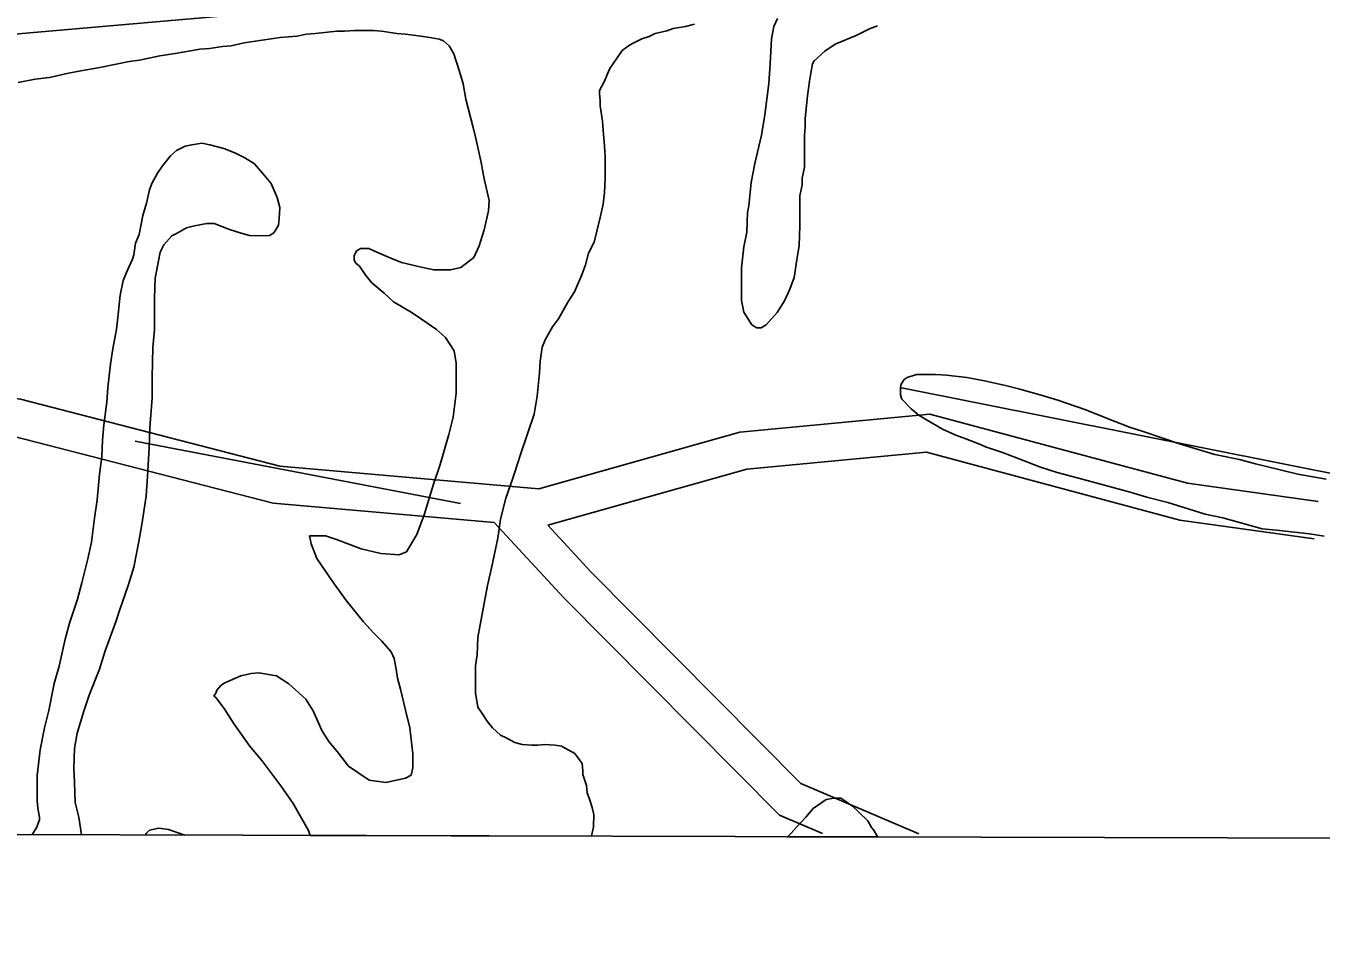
# Model space of a CAD drawing. Extents: x 3161564 to 3199464, y 849354 to 874788.
# Drawn here: x 3166398 to 3167431, y 854733 to 855463 of the extents above; entities that cross this region are included whole.
import ezdxf

# ---------------------------------------------------------------- set-up
doc = ezdxf.new("R2010")
doc.units = 0
for name, color, linetype in [('V-GRID-FRAM', 7, 'Continuous'), ('V-ROAD-CNTR', 7, 'Continuous'), ('V-SITE-VEGE', 7, 'Continuous'), ('V-TOPO-SHOR', 7, 'Continuous')]:
    doc.layers.add(name, color=color, linetype=linetype)

msp = doc.modelspace()

# ---------------------------------------------------------------- linework, layer by layer
at = {"layer": 'V-GRID-FRAM'}
msp.add_lwpolyline([(3165819.2, 873007.6), (3197186.7, 872920.9), (3197144.3, 854733.3), (3165761, 854820), (3165819.2, 873007.6)], dxfattribs=at)
at = {"layer": 'V-ROAD-CNTR'}
for points in [[(3165764.2, 855275.3), (3165809.1, 855263.4), (3166031.9, 855227.4), (3166135, 855204.6), (3166393.5, 855165.7), (3166600.2, 855112.2), (3166807, 855094.2), (3166967.3, 855139.3), (3167118.7, 855153.7), (3167324.3, 855098.6), (3167428.6, 855084)], [(3165756.6, 855246.3), (3165802.9, 855234.1), (3166026.2, 855197.9), (3166129.5, 855175.1), (3166387.4, 855136.2), (3166595.1, 855082.6), (3166771.3, 855067.2)], [(3166814.1, 855065), (3166972.8, 855109.7), (3167116.1, 855123.3), (3167318.3, 855069.2), (3167425.3, 855054.2)], [(3166771.3, 855067.2), (3166826.8, 855007.1), (3166998.9, 854833.7), (3167033.1, 854819.1)], [(3166814.1, 855065), (3166848.4, 855027.9), (3167016, 854859), (3167110.1, 854818.9)]]:
    msp.add_lwpolyline(points, dxfattribs=at)
at = {"layer": 'V-SITE-VEGE'}
for p, q in [((3166994.4, 855462.9), (3166997.3, 855469.3)), ((3166621.5, 855456.9), (3166613.9, 855455.1)), ((3166628.5, 855457.4), (3166621.5, 855456.9)), ((3166645.9, 855459.2), (3166628.5, 855457.4)), ((3166651.8, 855459.2), (3166645.9, 855459.2)), ((3166659.9, 855459.7), (3166651.8, 855459.2)), ((3166675, 855459.7), (3166659.9, 855459.7)), ((3166681.4, 855459.1), (3166675, 855459.7)), ((3166693.6, 855457.4), (3166681.4, 855459.1)), ((3166700.6, 855456.8), (3166693.6, 855457.4)), ((3166708.8, 855455.6), (3166700.6, 855456.8)), ((3166714.6, 855455), (3166708.8, 855455.6)), ((3166899.6, 855457.2), (3166894.9, 855454.8)), ((3166908.9, 855459.5), (3166899.6, 855457.2)), ((3166914.1, 855461.2), (3166908.9, 855459.5)), ((3166924, 855462.9), (3166914.1, 855461.2)), ((3166931, 855464.7), (3166924, 855462.9)), ((3166992.6, 855453), (3166994.4, 855462.9)), ((3167060.1, 855455.8), (3167043.3, 855448.9)), ((3167070.6, 855461.1), (3167060.1, 855455.8)), ((3167077, 855463.4), (3167070.6, 855461.1)), ((3166544.1, 855445.3), (3166536.6, 855444.7)), ((3166554.6, 855447), (3166544.1, 855445.3)), ((3166561.6, 855447.6), (3166554.6, 855447)), ((3166572, 855449.9), (3166561.6, 855447.6)), ((3166600.6, 855454), (3166572, 855449.9)), ((3166613.9, 855455.1), (3166600.6, 855454)), ((3166721.6, 855453.8), (3166714.6, 855455)), ((3166727.4, 855452.7), (3166721.6, 855453.8)), ((3166730.9, 855451.5), (3166727.4, 855452.7)), ((3166735.5, 855447.4), (3166730.9, 855451.5)), ((3166739, 855441), (3166735.5, 855447.4)), ((3166879.2, 855447.9), (3166873.4, 855443.8)), ((3166882.1, 855449.6), (3166879.2, 855447.9)), ((3166889.1, 855453.1), (3166882.1, 855449.6)), ((3166894.9, 855454.8), (3166889.1, 855453.1)), ((3166991.5, 855433.2), (3166992.6, 855453)), ((3167043.3, 855448.9), (3167035.1, 855443.1)), ((3166480.1, 855434.9), (3166456.8, 855430.3)), ((3166488.3, 855436), (3166480.1, 855434.9)), ((3166504.6, 855439.5), (3166488.3, 855436)), ((3166516.8, 855441.3), (3166504.6, 855439.5)), ((3166529, 855443.6), (3166516.8, 855441.3)), ((3166536.6, 855444.7), (3166529, 855443.6)), ((3166743.6, 855427.1), (3166739, 855441)), ((3166869.3, 855438), (3166863.5, 855429.3)), ((3166873.4, 855443.8), (3166869.3, 855438)), ((3167026.4, 855435.5), (3167025.2, 855433.2)), ((3167035.1, 855443.1), (3167026.4, 855435.5)), ((3166431.8, 855425.6), (3166416.7, 855422.2)), ((3166441.7, 855427.4), (3166431.8, 855425.6)), ((3166456.8, 855430.3), (3166441.7, 855427.4)), ((3166746.5, 855417.2), (3166743.6, 855427.1)), ((3166861.7, 855425.2), (3166859.4, 855419.4)), ((3166863.5, 855429.3), (3166861.7, 855425.2)), ((3166990.3, 855417.5), (3166991.5, 855433.2)), ((3167024, 855425.6), (3167022.9, 855419.2)), ((3167025.2, 855433.2), (3167024, 855425.6)), ((3166405.1, 855421), (3166391.7, 855418.1)), ((3166416.7, 855422.2), (3166405.1, 855421)), ((3166748.8, 855405), (3166746.5, 855417.2)), ((3166859.4, 855419.4), (3166855.3, 855411.8)), ((3166987.3, 855392.5), (3166990.3, 855417.5)), ((3167022.9, 855419.2), (3167021.1, 855407.6)), ((3166754.6, 855382.3), (3166748.8, 855405)), ((3166855.3, 855411.8), (3166855.3, 855409.5)), ((3166855.3, 855409.5), (3166855.9, 855403.7)), ((3166855.9, 855403.7), (3166855.9, 855399.6)), ((3167021.1, 855407.6), (3167020.5, 855400)), ((3166855.9, 855399.6), (3166857.6, 855387.4)), ((3167020.5, 855400), (3167019.3, 855389.6)), ((3166857.6, 855387.4), (3166858.2, 855379.8)), ((3166984.4, 855376.2), (3166987.3, 855392.5)), ((3167019.3, 855383.1), (3167018.7, 855375.6)), ((3167019.3, 855389.6), (3167019.3, 855383.1)), ((3166757, 855372.4), (3166754.6, 855382.3)), ((3166858.2, 855379.8), (3166859.3, 855367.6)), ((3166979.2, 855353.5), (3166984.4, 855376.2)), ((3167018.7, 855375.6), (3167018.7, 855350.6)), ((3166513.2, 855359.8), (3166517.9, 855363.9)), ((3166517.9, 855363.9), (3166524.8, 855367.4)), ((3166524.8, 855367.4), (3166530.1, 855368.5)), ((3166530.1, 855368.5), (3166538.2, 855369.7)), ((3166538.2, 855369.7), (3166544.6, 855368.5)), ((3166544.6, 855368.5), (3166555.7, 855365.6)), ((3166555.7, 855365.6), (3166564.4, 855362.1)), ((3166761, 855354.3), (3166757, 855372.4)), ((3166859.3, 855367.6), (3166859.9, 855358.9)), ((3166506.8, 855351.7), (3166513.2, 855359.8)), ((3166564.4, 855362.1), (3166572.5, 855358)), ((3166572.5, 855358), (3166580.1, 855353.3)), ((3166580.1, 855353.3), (3166588.2, 855344)), ((3166763.3, 855341.5), (3166761, 855354.3)), ((3166859.9, 855358.9), (3166859.9, 855342)), ((3166976.2, 855338.4), (3166979.2, 855353.5)), ((3166498.1, 855337.7), (3166502.7, 855345.9)), ((3166502.7, 855345.9), (3166506.8, 855351.7)), ((3166588.2, 855344), (3166593.5, 855337.6)), ((3166859.9, 855342), (3166859.3, 855330.4)), ((3167018.7, 855350.6), (3167017, 855341.9)), ((3167017, 855341.9), (3167017, 855336.6)), ((3166494, 855322), (3166496.3, 855332.5)), ((3166496.3, 855332.5), (3166498.1, 855337.7)), ((3166593.5, 855337.6), (3166598.1, 855326.6)), ((3166767.4, 855324.1), (3166763.3, 855341.5)), ((3166974.5, 855319.8), (3166976.2, 855338.4)), ((3167017, 855336.6), (3167015.2, 855327.9)), ((3166491, 855312.1), (3166494, 855322)), ((3166598.1, 855326.6), (3166600.4, 855318.4)), ((3166766.8, 855315.9), (3166767.4, 855324.1)), ((3166858.1, 855321.1), (3166855.8, 855310.6)), ((3166859.3, 855330.4), (3166858.1, 855321.1)), ((3167015.2, 855327.9), (3167015.2, 855304)), ((3166488.1, 855297), (3166491, 855312.1)), ((3166600.4, 855318.4), (3166599.8, 855309.7)), ((3166763.3, 855300.8), (3166766.8, 855315.9)), ((3166855.8, 855310.6), (3166851.1, 855290.8)), ((3166972.7, 855298.8), (3166973.3, 855314.6)), ((3166973.3, 855314.6), (3166974.5, 855319.8)), ((3166525.9, 855302.2), (3166518.4, 855298.1)), ((3166532.3, 855304), (3166525.9, 855302.2)), ((3166542.2, 855305.7), (3166532.3, 855304)), ((3166548, 855305.7), (3166542.2, 855305.7)), ((3166560.3, 855301), (3166548, 855305.7)), ((3166569.6, 855298.1), (3166560.3, 855301)), ((3166599.2, 855304.5), (3166595.7, 855298.6)), ((3166599.8, 855309.7), (3166599.2, 855304.5)), ((3166759.2, 855288), (3166763.3, 855300.8)), ((3167015.2, 855304), (3167014.6, 855288.3)), ((3166484, 855280.7), (3166485.2, 855290)), ((3166485.2, 855290), (3166488.1, 855297)), ((3166514.3, 855295.8), (3166507.9, 855288.8)), ((3166518.4, 855298.1), (3166514.3, 855295.8)), ((3166576, 855296.3), (3166569.6, 855298.1)), ((3166583.5, 855295.8), (3166576, 855296.3)), ((3166592.3, 855296.3), (3166583.5, 855295.8)), ((3166595.7, 855298.6), (3166592.3, 855296.3)), ((3166851.1, 855290.8), (3166846.5, 855282.1)), ((3166970.4, 855287.2), (3166972.7, 855298.8)), ((3166482.9, 855277.2), (3166484, 855280.7)), ((3166505, 855283), (3166500.9, 855262.1)), ((3166507.9, 855288.8), (3166505, 855283)), ((3166659.7, 855280), (3166661.5, 855284)), ((3166659.7, 855276.5), (3166659.7, 855280)), ((3166661.5, 855284), (3166665, 855285.8)), ((3166665, 855285.8), (3166671.4, 855285.8)), ((3166671.4, 855285.8), (3166677.8, 855282.9)), ((3166677.8, 855282.9), (3166688.8, 855278.2)), ((3166755.1, 855278.7), (3166759.2, 855288)), ((3166846.5, 855282.1), (3166844.1, 855272.8)), ((3166968.6, 855270.3), (3166970.4, 855287.2)), ((3167014.6, 855288.3), (3167012.8, 855276.7)), ((3166478.8, 855268.5), (3166482.9, 855277.2)), ((3166660.9, 855274.2), (3166659.7, 855276.5)), ((3166663.8, 855271.8), (3166660.9, 855274.2)), ((3166669, 855264.3), (3166663.8, 855271.8)), ((3166688.8, 855278.2), (3166697.5, 855274.7)), ((3166697.5, 855274.7), (3166714.4, 855270.6)), ((3166714.4, 855270.6), (3166723.1, 855268.9)), ((3166736.5, 855268.8), (3166744.6, 855270.6)), ((3166744.6, 855270.6), (3166755.1, 855278.7)), ((3166844.1, 855272.8), (3166841.2, 855264.7)), ((3166968.6, 855244.2), (3166968.6, 855270.3)), ((3167012.8, 855276.7), (3167010.5, 855262.7)), ((3166472.9, 855248.7), (3166475.3, 855260.4)), ((3166475.3, 855260.4), (3166478.8, 855268.5)), ((3166500.9, 855262.1), (3166500.3, 855246.4)), ((3166673.7, 855258.4), (3166669, 855264.3)), ((3166723.1, 855268.9), (3166736.5, 855268.8)), ((3166841.2, 855264.7), (3166835.4, 855251.3)), ((3167010.5, 855262.7), (3167007, 855253.4)), ((3166471.2, 855230.7), (3166472.9, 855248.7)), ((3166683.5, 855250.3), (3166673.7, 855258.4)), ((3166691.1, 855243.3), (3166683.5, 855250.3)), ((3166835.4, 855251.3), (3166830.1, 855243.1)), ((3167007, 855253.4), (3167002.9, 855244.1)), ((3166500.3, 855246.4), (3166500.3, 855220.8)), ((3166705, 855235.1), (3166691.1, 855243.3)), ((3166830.1, 855243.1), (3166822.6, 855229.8)), ((3166970.3, 855234.9), (3166968.6, 855244.2)), ((3167002.9, 855244.1), (3166997.1, 855234.8)), ((3166470, 855221.4), (3166471.2, 855230.7)), ((3166713.2, 855229.3), (3166705, 855235.1)), ((3166725.4, 855221.1), (3166713.2, 855229.3)), ((3166822.6, 855229.8), (3166817.9, 855223.4)), ((3166976.7, 855225), (3166970.3, 855234.9)), ((3166997.1, 855234.8), (3166988.3, 855224.9)), ((3166467.1, 855205.7), (3166470, 855221.4)), ((3166500.3, 855220.8), (3166499.1, 855206.8)), ((3166732.4, 855214.7), (3166725.4, 855221.1)), ((3166817.9, 855223.4), (3166812.1, 855213.5)), ((3166980.8, 855222.6), (3166976.7, 855225)), ((3166984.3, 855222.6), (3166980.8, 855222.6)), ((3166988.3, 855224.9), (3166984.3, 855222.6)), ((3166739.3, 855204.3), (3166732.4, 855214.7)), ((3166812.1, 855213.5), (3166809.7, 855207.1)), ((3166465.3, 855193.5), (3166467.1, 855205.7)), ((3166499.1, 855206.8), (3166498.5, 855183)), ((3166741.1, 855194.4), (3166739.3, 855204.3)), ((3166809.7, 855207.1), (3166808, 855196)), ((3166463, 855174.9), (3166465.3, 855193.5)), ((3166741, 855170.5), (3166741.1, 855194.4)), ((3166807.4, 855186.7), (3166805.6, 855168.1)), ((3166808, 855196), (3166807.4, 855186.7)), ((3166498.5, 855183), (3166498.5, 855166.7)), ((3167095.3, 855174.8), (3167095.9, 855177.7)), ((3167095.9, 855177.7), (3167098.2, 855181.2)), ((3167098.2, 855181.2), (3167100.6, 855183)), ((3167100.6, 855183), (3167108.1, 855185.3)), ((3167108.1, 855185.3), (3167123.3, 855185.3)), ((3167123.3, 855185.3), (3167132, 855184.7)), ((3167132, 855184.7), (3167148.3, 855182.9)), ((3167148.3, 855182.9), (3167161.1, 855180.6)), ((3167161.1, 855180.6), (3167179.1, 855176.5)), ((3167179.1, 855176.5), (3167190.7, 855173.6)), ((3166462.4, 855163.2), (3166463, 855174.9)), ((3166498.5, 855166.7), (3166496.7, 855142.8)), ((3166738.7, 855151.3), (3166741, 855170.5)), ((3166805.6, 855168.1), (3166803.3, 855153.6)), ((3167095.3, 855169), (3167095.3, 855174.8)), ((3167096.5, 855165.5), (3167095.3, 855169)), ((3167190.7, 855173.6), (3167207.6, 855168.9)), ((3167207.6, 855168.9), (3167221, 855164.8)), ((3166460, 855145.2), (3166462.4, 855163.2)), ((3167104, 855157.9), (3167096.5, 855165.5)), ((3167110.4, 855152.7), (3167104, 855157.9)), ((3167221, 855164.8), (3167243.1, 855157.2)), ((3167243.1, 855157.2), (3167257, 855151.4)), ((3166735.2, 855137.4), (3166738.7, 855151.3)), ((3166803.3, 855153.6), (3166792.2, 855121.6)), ((3167129, 855141.6), (3167110.4, 855152.7)), ((3167257, 855151.4), (3167278, 855143.2)), ((3166458.9, 855133), (3166460, 855145.2)), ((3166496.7, 855142.8), (3166496.1, 855127.1)), ((3166728.2, 855113.5), (3166735.2, 855137.4)), ((3167139.5, 855137), (3167129, 855141.6)), ((3167147.6, 855134), (3167139.5, 855137)), ((3167278, 855143.2), (3167289, 855139.7)), ((3167289, 855139.7), (3167318.7, 855129.8)), ((3166458.3, 855119.6), (3166458.9, 855133)), ((3166496.1, 855127.1), (3166494.9, 855103.9)), ((3167159.3, 855129.4), (3167147.6, 855134)), ((3167163.3, 855127.6), (3167159.3, 855129.4)), ((3167176.7, 855123), (3167163.3, 855127.6)), ((3167318.7, 855129.8), (3167332, 855125.7)), ((3167332, 855125.7), (3167346, 855121.6)), ((3166456.5, 855105.7), (3166458.3, 855119.6)), ((3166792.2, 855121.6), (3166787.5, 855106.5)), ((3167187.8, 855118.9), (3167176.7, 855123)), ((3167207, 855111.3), (3167187.8, 855118.9)), ((3167346, 855121.6), (3167365.8, 855117.5)), ((3167365.8, 855117.5), (3167378.6, 855114)), ((3166454.7, 855085.3), (3166456.5, 855105.7)), ((3166722.9, 855097.8), (3166728.2, 855113.5)), ((3166787.5, 855106.5), (3166785.8, 855101.8)), ((3167220.3, 855107.2), (3167207, 855111.3)), ((3167241.3, 855101.4), (3167220.3, 855107.2)), ((3167378.6, 855114), (3167398.3, 855109.3)), ((3167398.3, 855109.3), (3167412.3, 855105.8)), ((3167412.3, 855105.8), (3167435, 855101.7)), ((3166494.9, 855103.9), (3166493.7, 855088.2)), ((3166715.4, 855073.4), (3166722.9, 855097.8)), ((3166785.8, 855101.8), (3166780.5, 855086.7)), ((3167278.5, 855091.4), (3167241.3, 855101.4)), ((3166452.4, 855070.8), (3166454.7, 855085.3)), ((3166493.7, 855088.2), (3166490.2, 855065.5)), ((3166780.5, 855086.7), (3166776.4, 855069.8)), ((3167291.9, 855087.4), (3167278.5, 855091.4)), ((3167308.7, 855083.3), (3167291.9, 855087.4)), ((3167338.4, 855073.9), (3167308.7, 855083.3)), ((3166709.5, 855057.7), (3166715.4, 855073.4)), ((3167352.4, 855071), (3167338.4, 855073.9)), ((3166450.1, 855051.6), (3166452.4, 855070.8)), ((3166490.2, 855065.5), (3166487.9, 855052.1)), ((3166776.4, 855069.8), (3166774.1, 855054.7)), ((3167383.8, 855062.2), (3167352.4, 855071)), ((3166625.2, 855050.2), (3166624, 855056.6)), ((3166624, 855056.6), (3166636.8, 855056.6)), ((3166636.8, 855056.6), (3166645.5, 855053.7)), ((3166645.5, 855053.7), (3166665.3, 855046.1)), ((3166701.4, 855043.7), (3166709.5, 855057.7)), ((3166774.1, 855054.7), (3166769.4, 855032)), ((3167395.4, 855061.1), (3167383.8, 855062.2)), ((3167421.6, 855058.1), (3167395.4, 855061.1)), ((3167433.2, 855056.4), (3167421.6, 855058.1)), ((3166447.1, 855038.2), (3166450.1, 855051.6)), ((3166487.9, 855052.1), (3166483.8, 855031.7)), ((3166629.8, 855038.6), (3166625.2, 855050.2)), ((3166665.3, 855046.1), (3166681, 855042.6)), ((3166681, 855042.6), (3166695.5, 855041.4)), ((3166695.5, 855041.4), (3166701.4, 855043.7)), ((3166442.5, 855019), (3166447.1, 855038.2)), ((3166483.8, 855031.7), (3166479.7, 855017.8)), ((3166643.7, 855018.2), (3166629.8, 855038.6)), ((3166769.4, 855032), (3166765.9, 855016.9)), ((3166439, 855006.2), (3166442.5, 855019)), ((3166479.7, 855017.8), (3166472.1, 854996.3)), ((3166653.6, 855004.8), (3166643.7, 855018.2)), ((3166765.9, 855016.9), (3166760.1, 854985.5)), ((3166432.5, 854987), (3166439, 855006.2)), ((3166667, 854987.9), (3166653.6, 855004.8)), ((3166472.1, 854996.3), (3166469.8, 854988.7)), ((3166429, 854974.2), (3166432.5, 854987)), ((3166469.8, 854988.7), (3166461, 854964.9)), ((3166675.1, 854979.2), (3166667, 854987.9)), ((3166760.1, 854985.5), (3166758.3, 854975.6)), ((3166424.4, 854952.7), (3166429, 854974.2)), ((3166681.5, 854972.8), (3166675.1, 854979.2)), ((3166689.1, 854964.1), (3166681.5, 854972.8)), ((3166758.3, 854975.6), (3166757.7, 854961.7)), ((3166461, 854964.9), (3166456.4, 854950.3)), ((3166691.4, 854958.8), (3166689.1, 854964.1)), ((3166757.7, 854961.7), (3166756.5, 854952.9)), ((3166420.3, 854938.7), (3166424.4, 854952.7)), ((3166456.4, 854950.3), (3166448.2, 854929.4)), ((3166693.1, 854950.1), (3166691.4, 854958.8)), ((3166694.3, 854943.1), (3166693.1, 854950.1)), ((3166756.5, 854952.9), (3166756.5, 854931.4)), ((3166416.2, 854917.2), (3166420.3, 854938.7)), ((3166553.5, 854937.4), (3166556.4, 854939.2)), ((3166556.4, 854939.2), (3166569.2, 854945)), ((3166569.2, 854945), (3166577.4, 854946.7)), ((3166577.4, 854946.7), (3166583.7, 854947.3)), ((3166583.7, 854947.3), (3166597.7, 854945)), ((3166597.7, 854945), (3166607.6, 854938.5)), ((3166696.6, 854934.4), (3166694.3, 854943.1)), ((3166448.2, 854929.4), (3166444.1, 854916.6)), ((3166547.7, 854928.7), (3166549.4, 854931)), ((3166549.4, 854927.5), (3166547.7, 854928.7)), ((3166549.4, 854931), (3166550, 854933.4)), ((3166550, 854933.4), (3166553.5, 854937.4)), ((3166607.6, 854938.5), (3166621, 854926.3)), ((3166700.6, 854917.5), (3166696.6, 854934.4)), ((3166756.5, 854931.4), (3166758.2, 854919.8)), ((3166555.8, 854918.8), (3166549.4, 854927.5)), ((3166563.3, 854907.2), (3166555.8, 854918.8)), ((3166621, 854926.3), (3166626.8, 854917)), ((3166758.2, 854919.8), (3166762.3, 854914)), ((3166412.7, 854903.3), (3166416.2, 854917.2)), ((3166444.1, 854916.6), (3166438.8, 854899.2)), ((3166626.8, 854917), (3166633.7, 854901.3)), ((3166704.1, 854903.5), (3166700.6, 854917.5)), ((3166762.3, 854914), (3166765.8, 854908.7)), ((3166765.8, 854908.7), (3166769.9, 854903.5)), ((3166409.2, 854885.8), (3166412.7, 854903.3)), ((3166438.8, 854899.2), (3166436.5, 854886.9)), ((3166576.1, 854889.1), (3166563.3, 854907.2)), ((3166633.7, 854901.3), (3166639.5, 854892.6)), ((3166706.4, 854882.6), (3166704.1, 854903.5)), ((3166769.9, 854903.5), (3166776.3, 854897.6)), ((3166776.3, 854897.6), (3166781.5, 854895.3)), ((3166586, 854877.5), (3166576.1, 854889.1)), ((3166639.5, 854892.6), (3166647.1, 854883.2)), ((3166781.5, 854895.3), (3166787.9, 854891.8)), ((3166787.9, 854891.8), (3166793.7, 854890.1)), ((3166793.7, 854890.1), (3166801.3, 854889.5)), ((3166801.3, 854889.5), (3166805.9, 854889.5)), ((3166805.9, 854889.5), (3166811.7, 854890.1)), ((3166811.7, 854890.1), (3166815.8, 854890)), ((3166815.8, 854890), (3166819.9, 854889.5)), ((3166819.9, 854889.5), (3166825.1, 854888.9)), ((3166825.1, 854888.9), (3166835.6, 854883)), ((3166406.8, 854865.4), (3166409.2, 854885.8)), ((3166436.5, 854886.9), (3166435.9, 854871.2)), ((3166601.1, 854857.1), (3166586, 854877.5)), ((3166647.1, 854883.2), (3166655.2, 854872.8)), ((3166706.4, 854871.5), (3166706.4, 854882.6)), ((3166835.6, 854883), (3166841.4, 854874.9)), ((3166435.9, 854871.2), (3166436.5, 854860.2)), ((3166655.2, 854872.8), (3166671.5, 854861.7)), ((3166705.2, 854865.7), (3166706.4, 854871.5)), ((3166841.4, 854874.9), (3166842, 854869.1)), ((3166842, 854869.1), (3166842, 854866.2)), ((3166406.8, 854845.1), (3166406.8, 854865.4)), ((3166436.5, 854860.2), (3166437, 854843.9)), ((3166611, 854843.1), (3166601.1, 854857.1)), ((3166671.5, 854861.7), (3166684.9, 854859.9)), ((3166684.9, 854859.9), (3166700.6, 854863.4)), ((3166700.6, 854863.4), (3166705.2, 854865.7)), ((3166842, 854866.2), (3166843.7, 854861.5)), ((3166843.7, 854861.5), (3166844.9, 854857.4)), ((3166844.9, 854857.4), (3166845.4, 854851.6)), ((3166845.4, 854851.6), (3166847.2, 854846.4)), ((3166847.2, 854846.4), (3166849.5, 854840)), ((3167025.8, 854839.2), (3167036.2, 854846.2)), ((3167036.2, 854846.2), (3167042.1, 854847.3)), ((3167042.1, 854847.3), (3167047.9, 854847.3)), ((3167047.9, 854847.3), (3167050.2, 854845.6)), ((3166407.4, 854839.3), (3166406.8, 854845.1)), ((3166408.5, 854832.3), (3166407.4, 854839.3)), ((3166437, 854843.9), (3166439.9, 854832.3)), ((3166623.2, 854821.6), (3166611, 854843.1)), ((3166849.5, 854840), (3166850.7, 854834.2)), ((3167019.9, 854832.2), (3167025.8, 854839.2)), ((3167050.2, 854845.6), (3167057.2, 854840.9)), ((3167057.2, 854840.9), (3167061.8, 854836.3)), ((3167061.8, 854836.3), (3167069.4, 854829.3)), ((3166406.2, 854823.6), (3166407.4, 854826.5)), ((3166407.4, 854826.5), (3166408.5, 854830)), ((3166408.5, 854830), (3166408.5, 854832.3)), ((3166439.9, 854832.3), (3166442, 854818.2)), ((3166850.7, 854834.2), (3166850.6, 854824.3)), ((3167012.4, 854824.1), (3167019.9, 854832.2)), ((3167069.4, 854829.3), (3167072.3, 854824)), ((3166402.7, 854818.3), (3166406.2, 854823.6)), ((3166442, 854818.2), (3166402.7, 854818.3)), ((3166402.7, 854818.3), (3166402.7, 854818.3)), ((3166493.1, 854818), (3166494, 854819.4)), ((3166524.6, 854817.9), (3166493.1, 854818)), ((3166494, 854819.4), (3166496.4, 854821.7)), ((3166496.4, 854821.7), (3166503.9, 854823.5)), ((3166503.9, 854823.5), (3166511.5, 854822.3)), ((3166511.5, 854822.3), (3166524.6, 854817.9)), ((3166624.5, 854817.6), (3166623.2, 854821.6)), ((3166848.8, 854817), (3166624.5, 854817.6)), ((3166848.9, 854817.3), (3166848.8, 854817)), ((3166850.6, 854824.3), (3166848.9, 854817.3)), ((3167005.2, 854816.6), (3167008.3, 854819.5)), ((3167077.2, 854816.4), (3167005.2, 854816.6)), ((3167008.3, 854819.5), (3167012.4, 854824.1)), ((3167072.3, 854824), (3167074, 854821.7)), ((3167074, 854821.7), (3167076.4, 854817.6)), ((3167076.4, 854817.6), (3167077.2, 854816.4))]:
    msp.add_line(p, q, dxfattribs=at)
at = {"layer": 'V-TOPO-SHOR'}
msp.add_line((3166744.4, 855082.3), (3166485, 855132.1), dxfattribs=at)
for points in [[(3166126.2, 855434), (3166858.1, 855498), (3167032.2, 856038)], [(3167096.1, 855174.7), (3168005.6, 854993.5), (3168151.3, 855615.2)]]:
    msp.add_lwpolyline(points, dxfattribs=at)

doc.saveas('drawing.dxf')
